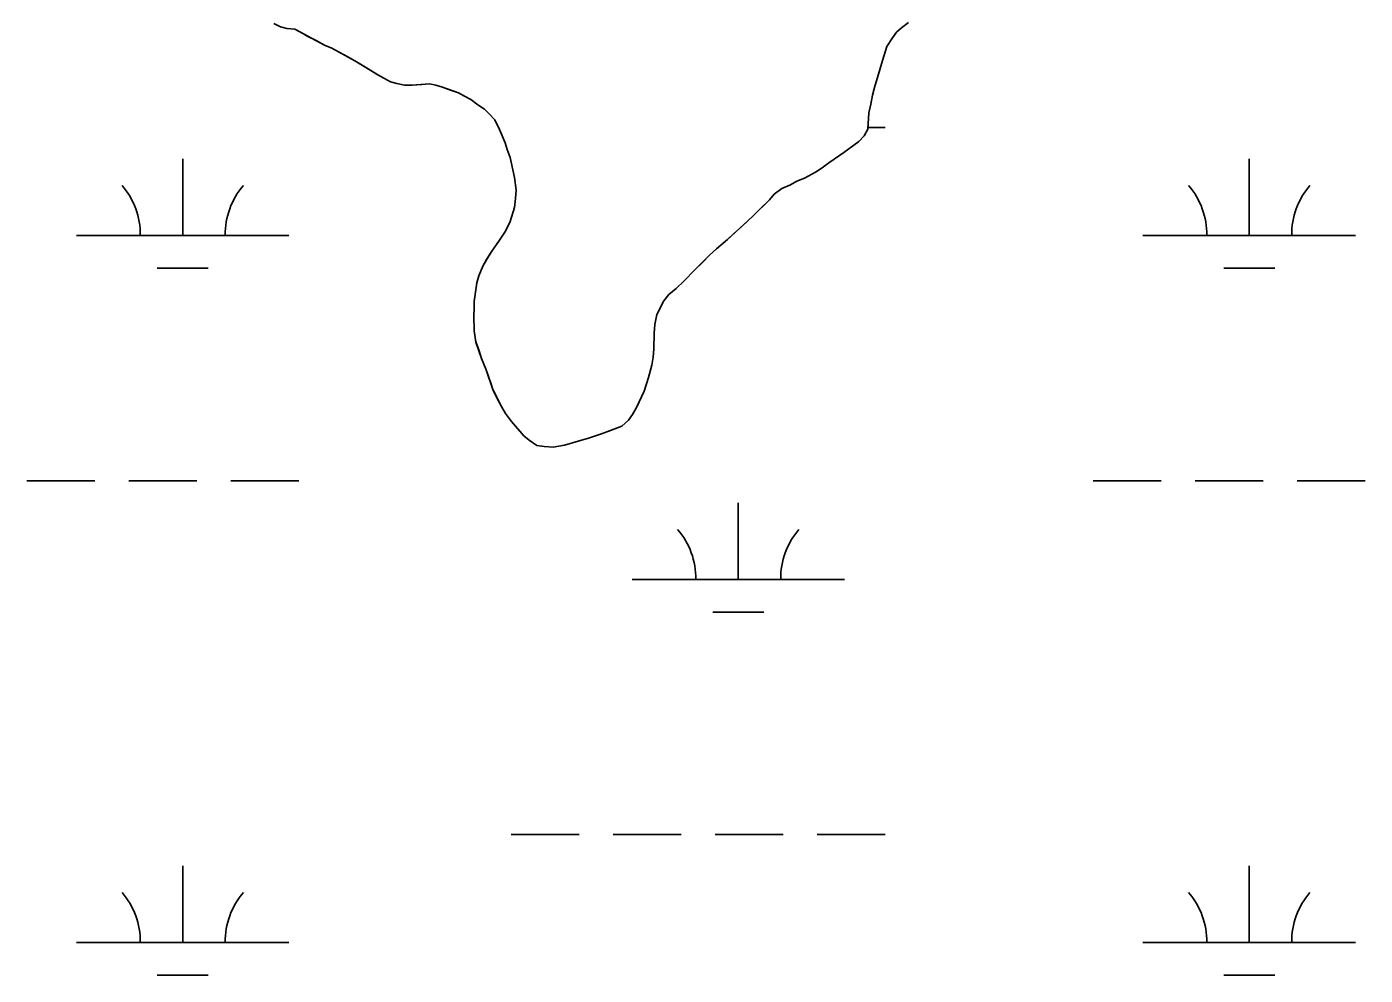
# Model space of a CAD drawing. Extents: x 3177185 to 3215018, y 812988 to 838321.
# Drawn here: x 3208455 to 3209085, y 831792 to 832238 of the extents above; entities that cross this region are included whole.
import ezdxf

# ---------------------------------------------------------------- set-up
doc = ezdxf.new("R2010")
doc.units = 0
for name, color, linetype in [('V-SITE-VEGE', 7, 'Continuous'), ('V-TOPO-SHOR', 7, 'Continuous'), ('V-WETL-SWMP', 7, 'Continuous')]:
    doc.layers.add(name, color=color, linetype=linetype)

msp = doc.modelspace()

# ---------------------------------------------------------------- linework, layer by layer
at = {"layer": 'V-SITE-VEGE'}
for p, q in [((3208574.59, 832238.21), (3208571.39, 832239.8)), ((3208577.51, 832237.42), (3208574.59, 832238.21)), ((3208581.37, 832237.03), (3208577.51, 832237.42)), ((3208595.36, 832229.6), (3208581.37, 832237.03)), ((3208864.52, 832235.6), (3208862.53, 832233.07)), ((3208866.78, 832237.74), (3208864.52, 832235.6)), ((3208870.1, 832240.28), (3208866.78, 832237.74)), ((3208598.69, 832228.15), (3208595.36, 832229.6)), ((3208609.61, 832222.18), (3208598.69, 832228.15)), ((3208860.01, 832228.94), (3208857.89, 832222.42)), ((3208862.53, 832233.07), (3208860.01, 832228.94)), ((3208620.4, 832215.55), (3208609.61, 832222.18)), ((3208857.89, 832222.42), (3208856.84, 832218.56)), ((3208626.4, 832212.37), (3208620.4, 832215.55)), ((3208856.84, 832218.56), (3208854.06, 832209.64)), ((3208629.32, 832211.58), (3208626.4, 832212.37)), ((3208632.92, 832210.79), (3208629.32, 832211.58)), ((3208636.51, 832210.79), (3208632.92, 832210.79)), ((3208644.76, 832211.34), (3208636.51, 832210.79)), ((3208647.69, 832210.68), (3208644.76, 832211.34)), ((3208650.75, 832209.76), (3208647.69, 832210.68)), ((3208658.34, 832207.11), (3208650.75, 832209.76)), ((3208854.06, 832209.64), (3208853.14, 832206.04)), ((3208661.14, 832205.52), (3208658.34, 832207.11)), ((3208664.2, 832203.93), (3208661.14, 832205.52)), ((3208667.4, 832201.54), (3208664.2, 832203.93)), ((3208853.14, 832206.04), (3208852.35, 832201.79)), ((3208670.6, 832199.42), (3208667.4, 832201.54)), ((3208672.86, 832197.3), (3208670.6, 832199.42)), ((3208675.4, 832194.37), (3208672.86, 832197.3)), ((3208851.42, 832197.79), (3208851.04, 832190.07)), ((3208852.35, 832201.79), (3208851.42, 832197.79)), ((3208677.67, 832189.85), (3208675.4, 832194.37)), ((3208680.34, 832183.6), (3208677.67, 832189.85)), ((3208846.8, 832184.21), (3208839.75, 832179.01)), ((3208849.32, 832186.88), (3208846.8, 832184.21)), ((3208851.04, 832190.07), (3208849.32, 832186.88)), ((3208681.28, 832180.41), (3208680.34, 832183.6)), ((3208682.62, 832176.69), (3208681.28, 832180.41)), ((3208839.75, 832179.01), (3208832.71, 832174.2)), ((3208684.77, 832167.25), (3208682.62, 832176.69)), ((3208829.52, 832171.8), (3208826.33, 832169.8)), ((3208832.71, 832174.2), (3208829.52, 832171.8)), ((3208685.44, 832161.26), (3208684.77, 832167.25)), ((3208817.56, 832165.52), (3208814.64, 832163.92)), ((3208821.15, 832166.99), (3208817.56, 832165.52)), ((3208826.33, 832169.8), (3208821.15, 832166.99)), ((3208685.19, 832157.4), (3208685.44, 832161.26)), ((3208806.93, 832159.51), (3208804.67, 832156.85)), ((3208810.52, 832162.05), (3208806.93, 832159.51)), ((3208814.64, 832163.92), (3208810.52, 832162.05)), ((3208682.68, 832146.62), (3208684.66, 832153.15)), ((3208684.66, 832153.15), (3208685.19, 832157.4)), ((3208804.67, 832156.85), (3208797.1, 832149.25)), ((3208680.43, 832142.09), (3208682.68, 832146.62)), ((3208794.45, 832146.98), (3208784.88, 832138.05)), ((3208797.1, 832149.25), (3208794.45, 832146.98)), ((3208677.64, 832137.83), (3208680.43, 832142.09)), ((3208673.66, 832132.1), (3208677.64, 832137.83)), ((3208779.84, 832133.78), (3208776.52, 832130.71)), ((3208784.88, 832138.05), (3208779.84, 832133.78)), ((3208669.82, 832125.57), (3208671.54, 832128.63)), ((3208671.54, 832128.63), (3208673.66, 832132.1)), ((3208776.52, 832130.71), (3208769.61, 832123.91)), ((3208667.96, 832121.04), (3208669.82, 832125.57)), ((3208769.61, 832123.91), (3208764.43, 832118.58)), ((3208665.73, 832108.93), (3208667.04, 832117.71)), ((3208667.04, 832117.71), (3208667.96, 832121.04)), ((3208760.85, 832115.11), (3208757.39, 832112.18)), ((3208764.43, 832118.58), (3208760.85, 832115.11)), ((3208665.73, 832105.47), (3208665.73, 832108.93)), ((3208755.01, 832109.25), (3208751.69, 832102.85)), ((3208757.39, 832112.18), (3208755.01, 832109.25)), ((3208665.61, 832102.14), (3208665.73, 832105.47)), ((3208751.69, 832102.85), (3208750.77, 832098.19)), ((3208665.75, 832095.09), (3208665.61, 832102.14)), ((3208750.77, 832098.19), (3208750.38, 832094.07)), ((3208666.56, 832089.9), (3208665.75, 832095.09)), ((3208669.24, 832082.19), (3208666.56, 832089.9)), ((3208750.38, 832094.07), (3208750.26, 832086.61)), ((3208750.26, 832086.61), (3208750, 832082.76)), ((3208671.38, 832076.74), (3208669.24, 832082.19)), ((3208749.35, 832079.03), (3208747.76, 832073.17)), ((3208750, 832082.76), (3208749.35, 832079.03)), ((3208674.46, 832067.57), (3208671.38, 832076.74)), ((3208747.76, 832073.17), (3208745.78, 832066.78)), ((3208678.73, 832059.2), (3208674.46, 832067.57)), ((3208745.78, 832066.78), (3208742.07, 832059.06)), ((3208680.47, 832056.27), (3208678.73, 832059.2)), ((3208742.07, 832059.06), (3208740.21, 832055.86)), ((3208683.27, 832052.42), (3208680.47, 832056.27)), ((3208689.14, 832045.78), (3208683.27, 832052.42)), ((3208738.35, 832053.19), (3208735.3, 832050.26)), ((3208740.21, 832055.86), (3208738.35, 832053.19)), ((3208691.54, 832043.79), (3208689.14, 832045.78)), ((3208725.73, 832046.65), (3208719.48, 832044.64)), ((3208735.3, 832050.26), (3208725.73, 832046.65)), ((3208695.27, 832041.26), (3208691.54, 832043.79)), ((3208698.73, 832040.74), (3208695.27, 832041.26)), ((3208702.85, 832040.48), (3208698.73, 832040.74)), ((3208708.18, 832041.29), (3208702.85, 832040.48)), ((3208714.69, 832043.3), (3208708.18, 832041.29)), ((3208719.48, 832044.64), (3208714.69, 832043.3))]:
    msp.add_line(p, q, dxfattribs=at)
at = {"layer": 'V-TOPO-SHOR'}
for points in [[(3208620.4, 832215.55), (3208613.74, 832219.66), (3208609.61, 832222.18), (3208606.28, 832224.04), (3208602.15, 832226.29), (3208598.69, 832228.15), (3208595.36, 832229.6), (3208591.36, 832231.72), (3208587.5, 832233.71), (3208584.57, 832235.3), (3208581.37, 832237.03), (3208577.51, 832237.42), (3208574.59, 832238.21), (3208571.39, 832239.8)], [(3208870.1, 832240.28), (3208866.78, 832237.74), (3208864.52, 832235.6), (3208862.53, 832233.07), (3208860.01, 832228.94), (3208858.95, 832225.75), (3208857.89, 832222.42), (3208856.84, 832218.56), (3208855.38, 832213.9), (3208854.06, 832209.64), (3208853.14, 832206.04), (3208852.35, 832201.79), (3208851.42, 832197.79), (3208851.04, 832190.07), (3208849.32, 832186.88), (3208846.8, 832184.21), (3208839.75, 832179.01), (3208832.71, 832174.2), (3208829.52, 832171.8), (3208826.33, 832169.8), (3208821.15, 832166.99), (3208817.56, 832165.52), (3208814.64, 832163.92), (3208810.52, 832162.05), (3208806.93, 832159.51), (3208804.67, 832156.85), (3208800.56, 832152.71), (3208797.1, 832149.25), (3208794.45, 832146.98), (3208791.79, 832144.45), (3208787.81, 832140.85), (3208784.88, 832138.05), (3208779.84, 832133.78), (3208776.52, 832130.71), (3208773.2, 832127.38), (3208769.61, 832123.91), (3208764.43, 832118.58), (3208760.85, 832115.11), (3208757.39, 832112.18), (3208755.01, 832109.25), (3208751.69, 832102.85), (3208750.77, 832098.19), (3208750.38, 832094.07), (3208750.26, 832086.61), (3208750, 832082.76), (3208749.35, 832079.03), (3208747.76, 832073.17), (3208745.78, 832066.78), (3208742.07, 832059.06), (3208740.21, 832055.86), (3208738.35, 832053.19), (3208735.3, 832050.26), (3208729.85, 832048.25), (3208725.73, 832046.65), (3208722.8, 832045.71), (3208719.48, 832044.64), (3208714.69, 832043.3), (3208708.18, 832041.29), (3208702.85, 832040.48), (3208698.73, 832040.74), (3208695.27, 832041.26), (3208691.54, 832043.79), (3208689.14, 832045.78), (3208686.07, 832049.23)], [(3208686.07, 832049.23), (3208683.27, 832052.42), (3208680.47, 832056.27), (3208678.73, 832059.2), (3208676.6, 832063.31), (3208674.46, 832067.57), (3208673.52, 832070.49), (3208671.38, 832076.74), (3208669.24, 832082.19), (3208667.9, 832086.18), (3208666.56, 832089.9), (3208665.75, 832095.09), (3208665.61, 832102.14), (3208665.73, 832105.47), (3208665.73, 832108.93), (3208666.51, 832114.39), (3208667.04, 832117.71), (3208667.96, 832121.04), (3208669.82, 832125.57), (3208671.54, 832128.63), (3208673.66, 832132.1), (3208677.64, 832137.83), (3208680.43, 832142.09), (3208682.68, 832146.62), (3208684.66, 832153.15), (3208685.19, 832157.4), (3208685.44, 832161.26), (3208684.77, 832167.25), (3208683.96, 832170.97), (3208682.62, 832176.69), (3208681.28, 832180.41), (3208680.34, 832183.6), (3208677.67, 832189.85), (3208675.4, 832194.37), (3208672.86, 832197.3), (3208670.6, 832199.42), (3208667.4, 832201.54), (3208664.2, 832203.93), (3208661.14, 832205.52), (3208658.34, 832207.11), (3208654.61, 832208.43), (3208650.75, 832209.76), (3208647.69, 832210.68), (3208644.76, 832211.34), (3208641.03, 832211.07), (3208636.51, 832210.79), (3208632.92, 832210.79), (3208629.32, 832211.58), (3208626.4, 832212.37), (3208620.4, 832215.55)]]:
    msp.add_lwpolyline(points, dxfattribs=at)
at = {"layer": 'V-WETL-SWMP'}
for p, q in [((3208577.51, 832237.42), (3208574.58, 832238.21)), ((3208581.37, 832237.03), (3208577.51, 832237.42)), ((3208584.57, 832235.3), (3208581.37, 832237.03)), ((3208587.5, 832233.71), (3208584.57, 832235.3)), ((3208864.52, 832235.61), (3208862.53, 832233.07)), ((3208866.78, 832237.74), (3208864.52, 832235.61)), ((3208870.1, 832240.28), (3208866.78, 832237.74)), ((3208591.36, 832231.72), (3208587.5, 832233.71)), ((3208595.36, 832229.6), (3208591.36, 832231.72)), ((3208598.69, 832228.15), (3208595.36, 832229.6)), ((3208602.15, 832226.29), (3208598.69, 832228.15)), ((3208860.01, 832228.94), (3208858.95, 832225.75)), ((3208862.53, 832233.07), (3208860.01, 832228.94)), ((3208606.28, 832224.04), (3208602.15, 832226.29)), ((3208609.61, 832222.18), (3208606.28, 832224.04)), ((3208613.74, 832219.66), (3208609.61, 832222.18)), ((3208857.89, 832222.42), (3208856.84, 832218.56)), ((3208858.95, 832225.75), (3208857.89, 832222.42)), ((3208620.4, 832215.55), (3208613.74, 832219.66)), ((3208626.4, 832212.37), (3208620.4, 832215.55)), ((3208856.84, 832218.56), (3208855.38, 832213.9)), ((3208629.32, 832211.58), (3208626.4, 832212.37)), ((3208632.92, 832210.79), (3208629.32, 832211.58)), ((3208636.51, 832210.79), (3208632.92, 832210.79)), ((3208641.03, 832211.07), (3208636.51, 832210.79)), ((3208644.76, 832211.34), (3208641.03, 832211.07)), ((3208647.69, 832210.68), (3208644.76, 832211.34)), ((3208650.75, 832209.76), (3208647.69, 832210.68)), ((3208654.61, 832208.43), (3208650.75, 832209.76)), ((3208854.06, 832209.64), (3208853.14, 832206.05)), ((3208855.38, 832213.9), (3208854.06, 832209.64)), ((3208658.34, 832207.11), (3208654.61, 832208.43)), ((3208661.14, 832205.52), (3208658.34, 832207.11)), ((3208664.2, 832203.93), (3208661.14, 832205.52)), ((3208667.4, 832201.54), (3208664.2, 832203.93)), ((3208853.14, 832206.05), (3208852.35, 832201.79)), ((3208670.6, 832199.42), (3208667.4, 832201.54)), ((3208672.86, 832197.3), (3208670.6, 832199.42)), ((3208675.4, 832194.37), (3208672.86, 832197.3)), ((3208851.42, 832197.79), (3208851.04, 832190.07)), ((3208852.35, 832201.79), (3208851.42, 832197.79)), ((3208677.67, 832189.85), (3208675.4, 832194.37)), ((3208851.08, 832190.83), (3208859.18, 832190.83)), ((3208680.34, 832183.61), (3208677.67, 832189.85)), ((3208846.8, 832184.21), (3208839.75, 832179.01)), ((3208849.32, 832186.88), (3208846.8, 832184.21)), ((3208851.04, 832190.07), (3208849.32, 832186.88)), ((3208681.28, 832180.41), (3208680.34, 832183.61)), ((3208682.62, 832176.69), (3208681.28, 832180.41)), ((3208839.75, 832179.01), (3208832.71, 832174.2)), ((3208528.58, 832140.08), (3208528.58, 832176.08)), ((3208683.96, 832170.97), (3208682.62, 832176.69)), ((3208829.52, 832171.8), (3208826.33, 832169.8)), ((3208832.71, 832174.2), (3208829.52, 832171.8)), ((3209030.49, 832140.08), (3209030.49, 832176.08)), ((3208684.77, 832167.25), (3208683.96, 832170.97)), ((3208685.44, 832161.26), (3208684.77, 832167.25)), ((3208817.56, 832165.52), (3208814.64, 832163.92)), ((3208821.15, 832166.99), (3208817.56, 832165.52)), ((3208826.33, 832169.8), (3208821.15, 832166.99)), ((3208685.19, 832157.4), (3208685.44, 832161.26)), ((3208806.93, 832159.51), (3208804.67, 832156.85)), ((3208810.52, 832162.05), (3208806.93, 832159.51)), ((3208814.64, 832163.92), (3208810.52, 832162.05)), ((3208682.68, 832146.62), (3208684.66, 832153.14)), ((3208684.66, 832153.14), (3208685.19, 832157.4)), ((3208804.67, 832156.85), (3208797.1, 832149.25)), ((3208680.43, 832142.09), (3208682.68, 832146.62)), ((3208794.45, 832146.98), (3208791.79, 832144.45)), ((3208797.1, 832149.25), (3208794.45, 832146.98)), ((3208478.58, 832140.08), (3208578.58, 832140.08)), ((3208677.64, 832137.83), (3208680.43, 832142.09)), ((3208787.81, 832140.85), (3208784.88, 832138.05)), ((3208791.79, 832144.45), (3208787.81, 832140.85)), ((3208980.49, 832140.08), (3209080.49, 832140.08)), ((3208673.66, 832132.1), (3208677.64, 832137.83)), ((3208779.84, 832133.78), (3208776.52, 832130.71)), ((3208784.88, 832138.05), (3208779.84, 832133.78)), ((3208669.82, 832125.57), (3208671.54, 832128.64)), ((3208671.54, 832128.64), (3208673.66, 832132.1)), ((3208773.2, 832127.38), (3208769.61, 832123.91)), ((3208776.52, 832130.71), (3208773.2, 832127.38)), ((3208516.58, 832124.65), (3208540.58, 832124.65)), ((3208667.96, 832121.04), (3208669.82, 832125.57)), ((3208769.61, 832123.91), (3208764.43, 832118.58)), ((3209018.49, 832124.65), (3209042.49, 832124.65)), ((3208666.51, 832114.39), (3208667.04, 832117.72)), ((3208667.04, 832117.72), (3208667.96, 832121.04)), ((3208760.85, 832115.11), (3208757.39, 832112.18)), ((3208764.43, 832118.58), (3208760.85, 832115.11)), ((3208665.73, 832108.93), (3208666.51, 832114.39)), ((3208665.73, 832105.47), (3208665.73, 832108.93)), ((3208755.01, 832109.25), (3208751.69, 832102.85)), ((3208757.39, 832112.18), (3208755.01, 832109.25)), ((3208665.61, 832102.14), (3208665.73, 832105.47)), ((3208751.69, 832102.85), (3208750.77, 832098.19)), ((3208665.75, 832095.09), (3208665.61, 832102.14)), ((3208750.77, 832098.19), (3208750.38, 832094.07)), ((3208666.56, 832089.91), (3208665.75, 832095.09)), ((3208667.9, 832086.18), (3208666.56, 832089.91)), ((3208750.38, 832094.07), (3208750.26, 832086.62)), ((3208669.24, 832082.19), (3208667.9, 832086.18)), ((3208750.26, 832086.62), (3208750, 832082.76)), ((3208671.38, 832076.74), (3208669.24, 832082.19)), ((3208749.35, 832079.03), (3208747.76, 832073.17)), ((3208750, 832082.76), (3208749.35, 832079.03)), ((3208673.52, 832070.49), (3208671.38, 832076.74)), ((3208747.76, 832073.17), (3208745.78, 832066.78)), ((3208674.46, 832067.57), (3208673.52, 832070.49)), ((3208676.6, 832063.31), (3208674.46, 832067.57)), ((3208745.78, 832066.78), (3208742.07, 832059.06)), ((3208678.73, 832059.19), (3208676.6, 832063.31)), ((3208680.47, 832056.27), (3208678.73, 832059.19)), ((3208742.07, 832059.06), (3208740.21, 832055.86)), ((3208683.27, 832052.42), (3208680.47, 832056.27)), ((3208686.07, 832049.23), (3208683.27, 832052.42)), ((3208738.35, 832053.2), (3208735.3, 832050.26)), ((3208740.21, 832055.86), (3208738.35, 832053.2)), ((3208689.14, 832045.78), (3208686.07, 832049.23)), ((3208691.54, 832043.79), (3208689.14, 832045.78)), ((3208722.8, 832045.71), (3208719.48, 832044.64)), ((3208725.73, 832046.65), (3208722.8, 832045.71)), ((3208729.85, 832048.25), (3208725.73, 832046.65)), ((3208735.3, 832050.26), (3208729.85, 832048.25)), ((3208695.27, 832041.27), (3208691.54, 832043.79)), ((3208698.73, 832040.74), (3208695.27, 832041.27)), ((3208702.85, 832040.48), (3208698.73, 832040.74)), ((3208708.18, 832041.29), (3208702.85, 832040.48)), ((3208714.69, 832043.3), (3208708.18, 832041.29)), ((3208719.48, 832044.64), (3208714.69, 832043.3)), ((3208455.18, 832024.65), (3208487.18, 832024.65)), ((3208503.18, 832024.65), (3208535.18, 832024.65)), ((3208551.18, 832024.65), (3208583.18, 832024.65)), ((3208957.08, 832024.65), (3208989.08, 832024.65)), ((3209005.08, 832024.65), (3209037.08, 832024.65)), ((3209053.08, 832024.65), (3209085.08, 832024.65)), ((3208790.02, 831978.22), (3208790.02, 832014.22)), ((3208740.02, 831978.22), (3208840.02, 831978.22)), ((3208778.02, 831962.79), (3208802.02, 831962.79)), ((3208683.18, 831858.15), (3208715.18, 831858.15)), ((3208731.18, 831858.15), (3208763.18, 831858.15)), ((3208779.18, 831858.15), (3208811.18, 831858.15)), ((3208827.18, 831858.15), (3208859.18, 831858.15)), ((3208528.58, 831807.41), (3208528.58, 831843.41)), ((3209030.49, 831807.41), (3209030.49, 831843.41)), ((3208478.58, 831807.41), (3208578.58, 831807.41)), ((3208980.49, 831807.41), (3209080.49, 831807.41)), ((3208516.58, 831791.98), (3208540.58, 831791.98)), ((3209018.49, 831791.98), (3209042.49, 831791.98))]:
    msp.add_line(p, q, dxfattribs=at)
for centre, start, end in [((3208473.34, 832140.56), 359.22818, 40.77184), ((3208583.83, 832140.56), 139.22818, 180.77184), ((3208975.25, 832140.56), 359.22818, 40.77184), ((3209085.74, 832140.56), 139.22818, 180.77184), ((3208734.78, 831978.7), 359.22818, 40.77184), ((3208845.26, 831978.7), 139.22818, 180.77184), ((3208473.34, 831807.88), 359.22818, 40.77184), ((3208583.83, 831807.88), 139.22818, 180.77184), ((3208975.25, 831807.88), 359.22818, 40.77184), ((3209085.74, 831807.88), 139.22818, 180.77184)]:
    msp.add_arc(centre, 35.25, start, end, dxfattribs=at)

doc.saveas('drawing.dxf')
